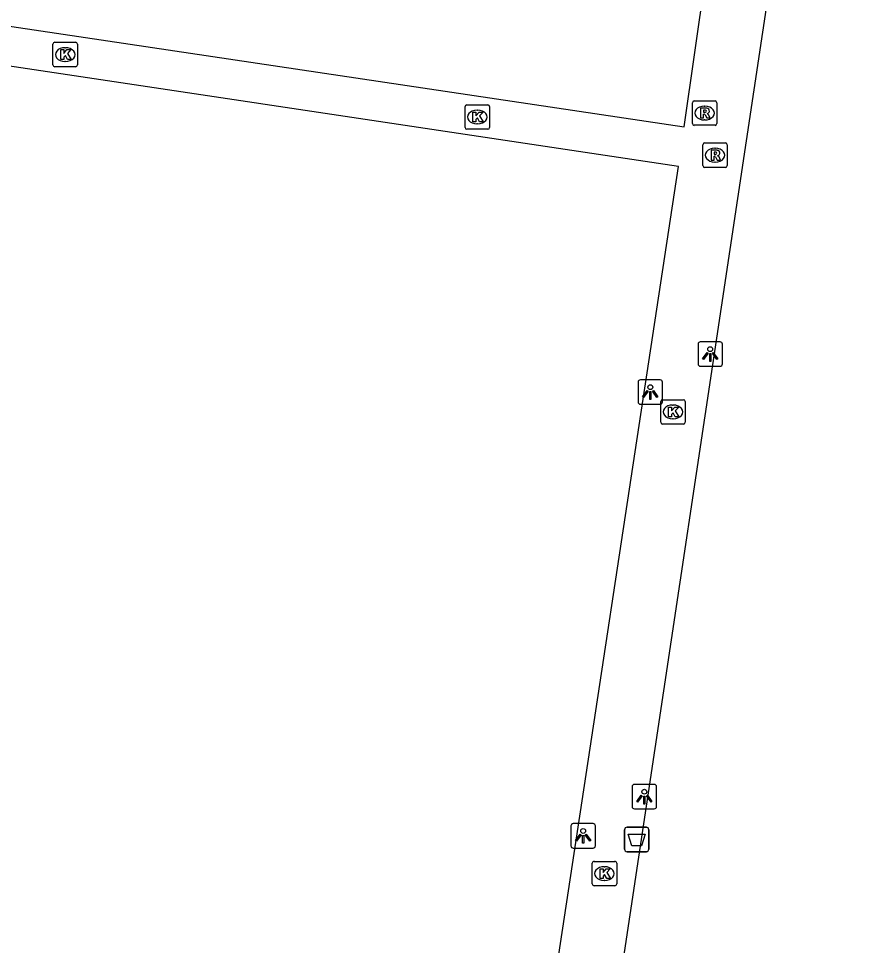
# Model space of a CAD drawing. Extents: x 164150 to 165261, y 382513 to 383432.
# Drawn here: x 164197.05 to 164232.08, y 382810.49 to 382848.39 of the extents above; entities that cross this region are included whole.
import ezdxf

# ---------------------------------------------------------------- set-up
doc = ezdxf.new("R2010")
doc.units = 0
for name, color, linetype in [('IMGEO_Afvalbak', 7, 'Continuous'), ('IMGEO_Hek', 7, 'Continuous'), ('IMGEO_Kolk', 7, 'Continuous'), ('IMGEO_Lichtpunt', 7, 'Continuous'), ('IMGEO_Rioolput', 7, 'Continuous'), ('IMGEO_Voetpad_open', 7, 'Continuous')]:
    doc.layers.add(name, color=color, linetype=linetype)

msp = doc.modelspace()

# ---------------------------------------------------------------- linework, layer by layer
at = {"layer": 'IMGEO_Afvalbak'}
for p, q in [((164221.824, 382814.428), (164221.824, 382815.228)), ((164221.824, 382815.228), (164221.824, 382814.428)), ((164221.924, 382815.328), (164222.714, 382815.328)), ((164222.714, 382815.328), (164221.924, 382815.328)), ((164222.814, 382815.228), (164222.814, 382814.428)), ((164222.814, 382814.428), (164222.814, 382815.228)), ((164222.714, 382814.328), (164221.924, 382814.328)), ((164221.924, 382814.328), (164222.714, 382814.328))]:
    msp.add_line(p, q, dxfattribs=at)
msp.add_lwpolyline([(164221.967, 382815.042), (164222.671, 382815.042), (164222.522, 382814.572), (164222.116, 382814.572), (164221.967, 382815.042)], dxfattribs=at)
for centre, start, end in [((164221.924, 382815.228), 90, 180), ((164221.924, 382815.228), 90, 180), ((164222.714, 382815.228), 0, 90), ((164222.714, 382815.228), 360, 90), ((164221.924, 382814.428), 180, 270), ((164221.924, 382814.428), 180, 270), ((164222.714, 382814.428), 270, 0), ((164222.714, 382814.428), 270, 0)]:
    msp.add_arc(centre, 0.1, start, end, dxfattribs=at)
at = {"layer": 'IMGEO_Hek'}
for points in [[(164190.006, 382849.079), (164224.266, 382843.97), (164229.082, 382877.6)], [(164231.856, 382877.141), (164221.376, 382807.304), (164239.803, 382804.489), (164239.581, 382802.961), (164221.141, 382805.757), (164215.665, 382769.181)], [(164184.244, 382810.929), (164218.479, 382805.822), (164224.023, 382842.342), (164189.778, 382847.475)]]:
    msp.add_lwpolyline(points, dxfattribs=at)
at = {"layer": 'IMGEO_Kolk'}
for p, q in [((164198.458, 382846.493), (164198.458, 382847.345)), ((164198.533, 382847.419), (164199.385, 382847.419)), ((164198.946, 382847.199), (164198.971, 382847.199)), ((164199.459, 382847.345), (164199.459, 382846.493)), ((164198.969, 382846.639), (164198.944, 382846.639)), ((164199.385, 382846.419), (164198.533, 382846.419)), ((164215.305, 382843.938), (164215.305, 382844.79)), ((164215.38, 382844.864), (164216.232, 382844.864)), ((164215.793, 382844.644), (164215.818, 382844.644)), ((164216.306, 382844.79), (164216.306, 382843.938)), ((164216.232, 382843.864), (164215.38, 382843.864)), ((164215.816, 382844.084), (164215.791, 382844.084)), ((164223.376, 382832.808), (164224.228, 382832.808)), ((164223.301, 382831.882), (164223.301, 382832.734)), ((164223.789, 382832.588), (164223.814, 382832.588)), ((164224.302, 382832.734), (164224.302, 382831.882)), ((164224.228, 382831.808), (164223.376, 382831.808)), ((164223.812, 382832.028), (164223.787, 382832.028)), ((164220.5, 382813.007), (164220.5, 382813.859)), ((164220.575, 382813.933), (164221.427, 382813.933)), ((164221.501, 382813.859), (164221.501, 382813.007)), ((164220.988, 382813.713), (164221.013, 382813.713)), ((164221.011, 382813.153), (164220.986, 382813.153)), ((164221.427, 382812.933), (164220.575, 382812.933))]:
    msp.add_line(p, q, dxfattribs=at)
for points in [[(164198.458, 382846.493), (164198.458, 382847.345)], [(164198.533, 382847.419), (164199.385, 382847.419)], [(164199.459, 382847.345), (164199.459, 382846.493)], [(164198.779, 382847.119), (164198.902, 382847.119), (164198.902, 382846.968), (164199.032, 382847.119), (164199.196, 382847.119), (164199.05, 382846.968), (164199.203, 382846.719), (164199.051, 382846.719), (164198.966, 382846.883), (164198.902, 382846.816), (164198.902, 382846.719), (164198.779, 382846.719), (164198.779, 382847.119)], [(164199.385, 382846.419), (164198.533, 382846.419)], [(164215.305, 382843.938), (164215.305, 382844.79)], [(164215.38, 382844.864), (164216.232, 382844.864)], [(164215.626, 382844.564), (164215.749, 382844.564), (164215.749, 382844.413), (164215.879, 382844.564), (164216.043, 382844.564), (164215.897, 382844.413), (164216.05, 382844.164), (164215.898, 382844.164), (164215.813, 382844.328), (164215.749, 382844.261), (164215.749, 382844.164), (164215.626, 382844.164), (164215.626, 382844.564)], [(164216.306, 382844.79), (164216.306, 382843.938)], [(164216.232, 382843.864), (164215.38, 382843.864)], [(164223.376, 382832.808), (164224.228, 382832.808)], [(164223.301, 382831.882), (164223.301, 382832.734)], [(164223.622, 382832.508), (164223.745, 382832.508), (164223.745, 382832.357), (164223.875, 382832.508), (164224.039, 382832.508), (164223.893, 382832.357), (164224.046, 382832.108), (164223.894, 382832.108), (164223.809, 382832.272), (164223.745, 382832.205), (164223.745, 382832.108), (164223.622, 382832.108), (164223.622, 382832.508)], [(164224.302, 382832.734), (164224.302, 382831.882)], [(164224.228, 382831.808), (164223.376, 382831.808)], [(164220.5, 382813.007), (164220.5, 382813.859)], [(164220.575, 382813.933), (164221.427, 382813.933)], [(164221.501, 382813.859), (164221.501, 382813.007)], [(164220.821, 382813.633), (164220.944, 382813.633), (164220.944, 382813.482), (164221.074, 382813.633), (164221.238, 382813.633), (164221.092, 382813.482), (164221.245, 382813.233), (164221.093, 382813.233), (164221.008, 382813.397), (164220.944, 382813.33), (164220.944, 382813.233), (164220.821, 382813.233), (164220.821, 382813.633)], [(164221.427, 382812.933), (164220.575, 382812.933)]]:
    msp.add_lwpolyline(points, dxfattribs=at)
for centre, start, end in [((164198.535, 382847.343), 91.552, 178.448), ((164198.535, 382847.343), 91.552, 178.448), ((164199.383, 382847.343), 1.552, 88.448), ((164199.383, 382847.343), 1.552, 88.448), ((164198.535, 382846.495), 181.552, 268.448), ((164198.535, 382846.495), 181.552, 268.448), ((164199.383, 382846.495), 271.552, 358.448), ((164199.383, 382846.495), 271.552, 358.448), ((164215.382, 382844.788), 91.552, 178.448), ((164215.382, 382844.788), 91.552, 178.448), ((164216.23, 382844.788), 1.552, 88.448), ((164216.23, 382844.788), 1.552, 88.448), ((164215.382, 382843.94), 181.552, 268.448), ((164215.382, 382843.94), 181.552, 268.448), ((164216.23, 382843.94), 271.552, 358.448), ((164216.23, 382843.94), 271.552, 358.448), ((164223.378, 382832.732), 91.552, 178.448), ((164223.378, 382832.732), 91.552, 178.448), ((164224.226, 382832.732), 1.552, 88.448), ((164224.226, 382832.732), 1.552, 88.448), ((164223.378, 382831.884), 181.552, 268.448), ((164223.378, 382831.884), 181.552, 268.448), ((164224.226, 382831.884), 271.552, 358.448), ((164224.226, 382831.884), 271.552, 358.448), ((164220.577, 382813.857), 91.552, 178.448), ((164220.577, 382813.857), 91.552, 178.448), ((164221.425, 382813.857), 1.552, 88.448), ((164221.425, 382813.857), 1.552, 88.448), ((164220.577, 382813.009), 181.552, 268.448), ((164220.577, 382813.009), 181.552, 268.448), ((164221.425, 382813.009), 271.552, 358.448), ((164221.425, 382813.009), 271.552, 358.448)]:
    msp.add_arc(centre, 0.0765, start, end, dxfattribs=at)
for centre, major_axis, ratio, start_param, end_param in [((164198.945, 382846.919), (-0.387, 0.002), 0.722429, 4.712389, 7.853982), ((164198.97, 382846.919), (-0.39, 0.002), 0.717154, 1.570796, 4.712389), ((164215.792, 382844.364), (-0.387, 0.002), 0.722429, 4.712389, 7.853982), ((164215.817, 382844.364), (-0.39, 0.002), 0.717154, 1.570796, 4.712389), ((164223.788, 382832.308), (-0.387, 0.002), 0.722429, 4.712389, 7.853982), ((164223.813, 382832.308), (-0.39, 0.002), 0.717154, 1.570796, 4.712389), ((164220.987, 382813.433), (-0.387, 0.002), 0.722429, 4.712389, 7.853982), ((164221.012, 382813.433), (-0.39, 0.002), 0.717154, 1.570796, 4.712389)]:
    msp.add_ellipse(centre, major_axis=major_axis, ratio=ratio, start_param=start_param, end_param=end_param, dxfattribs=at)
at = {"layer": 'IMGEO_Lichtpunt'}
for p, q in [((164224.826, 382835.078), (164224.826, 382834.271)), ((164224.826, 382835.078), (164224.826, 382834.271)), ((164225.728, 382835.173), (164224.92, 382835.173)), ((164225.728, 382835.173), (164224.92, 382835.173)), ((164225.822, 382834.271), (164225.822, 382835.078)), ((164225.822, 382834.271), (164225.822, 382835.078)), ((164224.92, 382834.177), (164225.728, 382834.177)), ((164224.92, 382834.177), (164225.728, 382834.177)), ((164223.278, 382833.617), (164222.47, 382833.617)), ((164223.278, 382833.617), (164222.47, 382833.617)), ((164222.376, 382833.522), (164222.376, 382832.715)), ((164222.376, 382833.522), (164222.376, 382832.715)), ((164223.372, 382832.715), (164223.372, 382833.522)), ((164223.372, 382832.715), (164223.372, 382833.522)), ((164222.47, 382832.621), (164223.278, 382832.621)), ((164222.47, 382832.621), (164223.278, 382832.621)), ((164222.133, 382816.981), (164222.133, 382816.174)), ((164222.133, 382816.981), (164222.133, 382816.174)), ((164223.035, 382817.076), (164222.227, 382817.076)), ((164223.035, 382817.076), (164222.227, 382817.076)), ((164223.129, 382816.174), (164223.129, 382816.981)), ((164223.129, 382816.174), (164223.129, 382816.981)), ((164222.227, 382816.08), (164223.035, 382816.08)), ((164222.227, 382816.08), (164223.035, 382816.08)), ((164219.633, 382815.379), (164219.633, 382814.572)), ((164219.633, 382815.379), (164219.633, 382814.572)), ((164220.535, 382815.474), (164219.727, 382815.474)), ((164220.535, 382815.474), (164219.727, 382815.474)), ((164220.629, 382814.572), (164220.629, 382815.379)), ((164220.629, 382814.572), (164220.629, 382815.379)), ((164219.727, 382814.478), (164220.535, 382814.478)), ((164219.727, 382814.478), (164220.535, 382814.478))]:
    msp.add_line(p, q, dxfattribs=at)
for points in [[(164225.2, 382834.742), (164225.239, 382834.714), (164225.051, 382834.452), (164225.013, 382834.479), (164225.2, 382834.742)], [(164225.302, 382834.694), (164225.349, 382834.694), (164225.349, 382834.372), (164225.302, 382834.372), (164225.302, 382834.694)], [(164225.412, 382834.714), (164225.45, 382834.741), (164225.637, 382834.479), (164225.598, 382834.451), (164225.412, 382834.714)], [(164222.75, 382833.186), (164222.789, 382833.158), (164222.601, 382832.896), (164222.563, 382832.923), (164222.75, 382833.186)], [(164222.962, 382833.158), (164223, 382833.185), (164223.187, 382832.923), (164223.148, 382832.895), (164222.962, 382833.158)], [(164222.852, 382833.138), (164222.899, 382833.138), (164222.899, 382832.816), (164222.852, 382832.816), (164222.852, 382833.138)], [(164222.507, 382816.645), (164222.546, 382816.617), (164222.358, 382816.355), (164222.32, 382816.382), (164222.507, 382816.645)], [(164222.609, 382816.597), (164222.656, 382816.597), (164222.656, 382816.275), (164222.609, 382816.275), (164222.609, 382816.597)], [(164222.719, 382816.617), (164222.757, 382816.644), (164222.944, 382816.382), (164222.905, 382816.354), (164222.719, 382816.617)], [(164220.007, 382815.043), (164220.046, 382815.015), (164219.858, 382814.753), (164219.82, 382814.78), (164220.007, 382815.043)], [(164220.109, 382814.995), (164220.156, 382814.995), (164220.156, 382814.673), (164220.109, 382814.673), (164220.109, 382814.995)], [(164220.219, 382815.015), (164220.257, 382815.042), (164220.444, 382814.78), (164220.405, 382814.752), (164220.219, 382815.015)]]:
    msp.add_lwpolyline(points, dxfattribs=at)
for centre in [(164225.325, 382834.876), (164222.875, 382833.32), (164222.632, 382816.779), (164220.132, 382815.177)]:
    msp.add_circle(centre, 0.0994, dxfattribs=at)
for centre, start, end in [((164224.92, 382835.078), 90, 180), ((164224.92, 382835.078), 90, 180), ((164225.728, 382835.078), 0, 90), ((164225.728, 382835.078), 0, 90), ((164224.92, 382834.271), 180, 270), ((164224.92, 382834.271), 180, 270), ((164225.728, 382834.271), 270, 0), ((164225.728, 382834.271), 270, 360), ((164222.47, 382833.522), 90, 180), ((164222.47, 382833.522), 90, 180), ((164223.278, 382833.522), 0, 90), ((164223.278, 382833.522), 0, 90), ((164222.47, 382832.715), 180, 270), ((164222.47, 382832.715), 180, 270), ((164223.278, 382832.715), 270, 0), ((164223.278, 382832.715), 270, 360), ((164222.227, 382816.981), 90, 180), ((164222.227, 382816.981), 90, 180), ((164223.035, 382816.981), 0, 90), ((164223.035, 382816.981), 0, 90), ((164222.227, 382816.174), 180, 270), ((164222.227, 382816.174), 180, 270), ((164223.035, 382816.174), 270, 0), ((164223.035, 382816.174), 270, 360), ((164219.727, 382815.379), 90, 180), ((164219.727, 382815.379), 90, 180), ((164220.535, 382815.379), 0, 90), ((164220.535, 382815.379), 0, 90), ((164219.727, 382814.572), 180, 270), ((164219.727, 382814.572), 180, 270), ((164220.535, 382814.572), 270, 0), ((164220.535, 382814.572), 270, 360)]:
    msp.add_arc(centre, 0.0946, start, end, dxfattribs=at)
at = {"layer": 'IMGEO_Rioolput'}
for p, q in [((164224.594, 382844.099), (164224.594, 382844.951)), ((164224.669, 382845.025), (164225.521, 382845.025)), ((164225.595, 382844.951), (164225.595, 382844.099)), ((164225.082, 382844.805), (164225.107, 382844.805)), ((164225.105, 382844.245), (164225.08, 382844.245)), ((164225.521, 382844.025), (164224.669, 382844.025)), ((164225.021, 382842.379), (164225.021, 382843.231)), ((164225.096, 382843.305), (164225.948, 382843.305)), ((164225.509, 382843.085), (164225.534, 382843.085)), ((164226.022, 382843.231), (164226.022, 382842.379)), ((164225.948, 382842.305), (164225.096, 382842.305)), ((164225.532, 382842.525), (164225.507, 382842.525))]:
    msp.add_line(p, q, dxfattribs=at)
for points in [[(164224.594, 382844.099), (164224.594, 382844.951)], [(164224.669, 382845.025), (164225.521, 382845.025)], [(164225.595, 382844.951), (164225.595, 382844.099)], [(164225.183, 382844.723), (164224.931, 382844.725), (164224.931, 382844.325)], [(164225.109, 382844.644), (164225.055, 382844.644), (164225.055, 382844.563)], [(164225.055, 382844.563), (164225.107, 382844.563)], [(164224.931, 382844.325), (164225.055, 382844.325), (164225.055, 382844.487), (164225.066, 382844.487)], [(164225.113, 382844.458), (164225.184, 382844.325), (164225.324, 382844.325), (164225.259, 382844.451)], [(164225.521, 382844.025), (164224.669, 382844.025)], [(164225.021, 382842.379), (164225.021, 382843.231)], [(164225.096, 382843.305), (164225.948, 382843.305)], [(164226.022, 382843.231), (164226.022, 382842.379)], [(164225.61, 382843.003), (164225.358, 382843.005), (164225.358, 382842.605)], [(164225.358, 382842.605), (164225.482, 382842.605), (164225.482, 382842.767), (164225.493, 382842.767)], [(164225.536, 382842.924), (164225.482, 382842.924), (164225.482, 382842.843)], [(164225.482, 382842.843), (164225.534, 382842.843)], [(164225.54, 382842.738), (164225.611, 382842.605), (164225.751, 382842.605), (164225.686, 382842.731)], [(164225.948, 382842.305), (164225.096, 382842.305)]]:
    msp.add_lwpolyline(points, dxfattribs=at)
for centre, radius, start, end in [((164224.671, 382844.949), 0.0765, 91.552, 178.448), ((164224.671, 382844.949), 0.0765, 91.552, 178.448), ((164225.519, 382844.949), 0.0765, 1.552, 88.448), ((164225.519, 382844.949), 0.0765, 1.552, 88.448), ((164225.091, 382844.752), 0.19, 274.7715, 282.9687), ((164225.115, 382844.548), 0.0964, 77.0061, 93.1865), ((164225.129, 382844.605), 0.0378, 276.6634, 79.6772), ((164225.182, 382844.613), 0.109, 350.3612, 89.416), ((164225.18, 382844.613), 0.112, 277.5842, 350.9817), ((164225.065, 382844.434), 0.0533, 26.0293, 88.6989), ((164225.164, 382844.398), 0.108, 29.5134, 73.7905), ((164224.671, 382844.101), 0.0765, 181.552, 268.448), ((164224.671, 382844.101), 0.0765, 181.552, 268.448), ((164225.519, 382844.101), 0.0765, 271.552, 358.448), ((164225.519, 382844.101), 0.0765, 271.552, 358.448), ((164225.098, 382843.229), 0.0765, 91.552, 178.448), ((164225.098, 382843.229), 0.0765, 91.552, 178.448), ((164225.946, 382843.229), 0.0765, 1.552, 88.448), ((164225.946, 382843.229), 0.0765, 1.552, 88.448), ((164225.492, 382842.714), 0.0533, 26.0293, 88.6989), ((164225.518, 382843.032), 0.19, 274.7715, 282.9687), ((164225.542, 382842.828), 0.0964, 77.0061, 93.1865), ((164225.556, 382842.885), 0.0378, 276.6634, 79.6772), ((164225.609, 382842.893), 0.109, 350.3612, 89.416), ((164225.607, 382842.893), 0.112, 277.5842, 350.9817), ((164225.591, 382842.678), 0.108, 29.5134, 73.7905), ((164225.098, 382842.381), 0.0765, 181.552, 268.448), ((164225.098, 382842.381), 0.0765, 181.552, 268.448), ((164225.946, 382842.381), 0.0765, 271.552, 358.448), ((164225.946, 382842.381), 0.0765, 271.552, 358.448)]:
    msp.add_arc(centre, radius, start, end, dxfattribs=at)
for centre, major_axis, ratio, start_param, end_param in [((164225.081, 382844.525), (-0.387, 0.002), 0.722429, 4.712389, 7.853982), ((164225.106, 382844.525), (-0.39, 0.002), 0.717154, 1.570796, 4.712389), ((164225.508, 382842.805), (-0.387, 0.002), 0.722429, 4.712389, 7.853982), ((164225.533, 382842.805), (-0.39, 0.002), 0.717154, 1.570796, 4.712389)]:
    msp.add_ellipse(centre, major_axis=major_axis, ratio=ratio, start_param=start_param, end_param=end_param, dxfattribs=at)
at = {"layer": 'IMGEO_Voetpad_open'}
for points in [[(164190.006, 382849.079), (164224.266, 382843.97), (164229.082, 382877.6)], [(164231.856, 382877.141), (164221.376, 382807.304), (164239.803, 382804.489), (164239.581, 382802.961), (164221.141, 382805.757), (164215.665, 382769.181)], [(164184.244, 382810.929), (164218.479, 382805.822), (164224.023, 382842.342), (164189.778, 382847.475)]]:
    msp.add_lwpolyline(points, dxfattribs=at)

doc.saveas('drawing.dxf')
